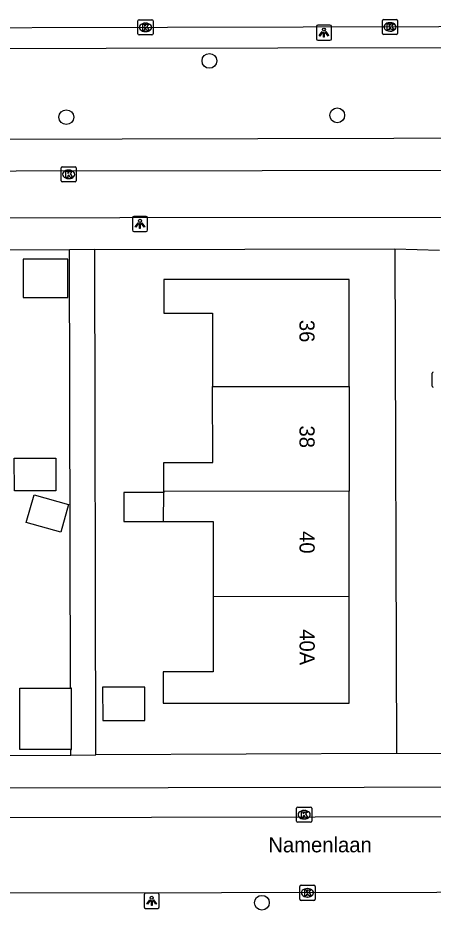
# Model space of a CAD drawing. Extents: x 160732 to 162105, y 387428 to 388479.
# Drawn here: x 161397 to 161424.5, y 388282.3 to 388341.3 of the extents above; entities that cross this region are included whole.
import ezdxf

# ---------------------------------------------------------------- set-up
doc = ezdxf.new("R2010")
doc.units = 0
for name, color, linetype in [('IMGEO_Berm_groen', 7, 'Continuous'), ('IMGEO_Boom', 7, 'Continuous'), ('IMGEO_Fietspad_open', 7, 'Continuous'), ('IMGEO_Kolk', 7, 'Continuous'), ('IMGEO_Lichtpunt', 7, 'Continuous'), ('IMGEO_Openbare_ruimte_label', 7, 'Continuous'), ('IMGEO_Pand', 7, 'Continuous'), ('IMGEO_Pand_nummerreeks', 7, 'Continuous'), ('IMGEO_Rijbaan_lokaal_open', 7, 'Continuous'), ('IMGEO_Rijbaan_regionaal_gesloten', 7, 'Continuous'), ('IMGEO_Voetpad_open', 7, 'Continuous')]:
    doc.layers.add(name, color=color, linetype=linetype)

msp = doc.modelspace()

# ---------------------------------------------------------------- linework, layer by layer
at = {"layer": 'IMGEO_Berm_groen'}
for points in [[(161380.165, 388339.211), (161482.259, 388339.41), (161500.004, 388339.453), (161596.2, 388339.688), (161612.715, 388339.722), (161640.506, 388339.773)], [(161640.499, 388333.816), (161563.368, 388333.631), (161561.001, 388333.746), (161557.876, 388334.283), (161552.917, 388335.504), (161550.902, 388335.709), (161550.47, 388335.808), (161550.296, 388335.895), (161550.124, 388336.034), (161549.753, 388336.49), (161548.751, 388337.196), (161547.34, 388337.688), (161509.076, 388337.556), (161508.048, 388337.145), (161507.175, 388336.422), (161506.755, 388335.957), (161506.424, 388335.73), (161504.681, 388335.53), (161503.088, 388335.005), (161498.557, 388333.868), (161493.714, 388333.456), (161394.907, 388333.226), (161380.519, 388333.305)]]:
    msp.add_lwpolyline(points, dxfattribs=at)
at = {"layer": 'IMGEO_Boom'}
for centre in [(161409.695, 388338.411), (161400.234, 388334.692), (161418.142, 388334.814), (161413.162, 388282.807)]:
    msp.add_circle(centre, 0.489, dxfattribs=at)
at = {"layer": 'IMGEO_Fietspad_open'}
for points in [[(161371.614, 388331.233), (161373.367, 388331.118), (161380.67, 388331.128), (161494.405, 388331.285), (161498.41, 388332.285)], [(161496.353, 388328.13), (161380.605, 388328.029), (161369.2, 388327.935)]]:
    msp.add_lwpolyline(points, dxfattribs=at)
at = {"layer": 'IMGEO_Kolk'}
for p, q in [((161404.968, 388340.198), (161404.968, 388341.05)), ((161405.043, 388341.124), (161405.895, 388341.124)), ((161405.456, 388340.904), (161405.481, 388340.904)), ((161405.969, 388341.05), (161405.969, 388340.198)), ((161421.13, 388340.227), (161421.13, 388341.079)), ((161421.205, 388341.153), (161422.057, 388341.153)), ((161421.618, 388340.933), (161421.643, 388340.933)), ((161422.131, 388341.079), (161422.131, 388340.227)), ((161405.895, 388340.124), (161405.043, 388340.124)), ((161405.479, 388340.344), (161405.454, 388340.344)), ((161422.057, 388340.153), (161421.205, 388340.153)), ((161421.641, 388340.373), (161421.616, 388340.373)), ((161399.889, 388330.491), (161399.889, 388331.343)), ((161399.964, 388331.417), (161400.816, 388331.417)), ((161400.89, 388331.343), (161400.89, 388330.491)), ((161400.4, 388330.637), (161400.375, 388330.637)), ((161400.377, 388331.197), (161400.402, 388331.197)), ((161400.816, 388330.417), (161399.964, 388330.417)), ((161424.409, 388316.929), (161424.409, 388317.781)), ((161415.455, 388288.195), (161415.455, 388289.047)), ((161415.53, 388289.121), (161416.382, 388289.121)), ((161415.943, 388288.901), (161415.968, 388288.901)), ((161416.456, 388289.047), (161416.456, 388288.195)), ((161415.966, 388288.341), (161415.941, 388288.341)), ((161416.382, 388288.121), (161415.53, 388288.121)), ((161415.674, 388283.038), (161415.674, 388283.89)), ((161415.749, 388283.964), (161416.601, 388283.964)), ((161416.162, 388283.744), (161416.187, 388283.744)), ((161416.675, 388283.89), (161416.675, 388283.038)), ((161416.601, 388282.964), (161415.749, 388282.964)), ((161416.185, 388283.184), (161416.16, 388283.184))]:
    msp.add_line(p, q, dxfattribs=at)
for points in [[(161404.968, 388340.198), (161404.968, 388341.05)], [(161405.043, 388341.124), (161405.895, 388341.124)], [(161405.289, 388340.824), (161405.412, 388340.824), (161405.412, 388340.673), (161405.542, 388340.824), (161405.706, 388340.824), (161405.56, 388340.673), (161405.713, 388340.424), (161405.561, 388340.424), (161405.476, 388340.588), (161405.412, 388340.521), (161405.412, 388340.424), (161405.289, 388340.424), (161405.289, 388340.824)], [(161405.969, 388341.05), (161405.969, 388340.198)], [(161421.13, 388340.227), (161421.13, 388341.079)], [(161421.205, 388341.153), (161422.057, 388341.153)], [(161421.451, 388340.853), (161421.574, 388340.853), (161421.574, 388340.702), (161421.704, 388340.853), (161421.868, 388340.853), (161421.722, 388340.702), (161421.875, 388340.453), (161421.723, 388340.453), (161421.638, 388340.617), (161421.574, 388340.55), (161421.574, 388340.453), (161421.451, 388340.453), (161421.451, 388340.853)], [(161422.131, 388341.079), (161422.131, 388340.227)], [(161405.895, 388340.124), (161405.043, 388340.124)], [(161422.057, 388340.153), (161421.205, 388340.153)], [(161399.889, 388330.491), (161399.889, 388331.343)], [(161399.964, 388331.417), (161400.816, 388331.417)], [(161400.89, 388331.343), (161400.89, 388330.491)], [(161400.21, 388331.117), (161400.333, 388331.117), (161400.333, 388330.966), (161400.463, 388331.117), (161400.627, 388331.117), (161400.481, 388330.966), (161400.634, 388330.717), (161400.482, 388330.717), (161400.397, 388330.881), (161400.333, 388330.814), (161400.333, 388330.717), (161400.21, 388330.717), (161400.21, 388331.117)], [(161400.816, 388330.417), (161399.964, 388330.417)], [(161424.409, 388316.929), (161424.409, 388317.781)], [(161415.455, 388288.195), (161415.455, 388289.047)], [(161415.53, 388289.121), (161416.382, 388289.121)], [(161415.776, 388288.821), (161415.899, 388288.821), (161415.899, 388288.67), (161416.029, 388288.821), (161416.193, 388288.821), (161416.047, 388288.67), (161416.2, 388288.421), (161416.048, 388288.421), (161415.963, 388288.585), (161415.899, 388288.518), (161415.899, 388288.421), (161415.776, 388288.421), (161415.776, 388288.821)], [(161416.456, 388289.047), (161416.456, 388288.195)], [(161416.382, 388288.121), (161415.53, 388288.121)], [(161415.674, 388283.038), (161415.674, 388283.89)], [(161415.749, 388283.964), (161416.601, 388283.964)], [(161415.995, 388283.664), (161416.118, 388283.664), (161416.118, 388283.513), (161416.248, 388283.664), (161416.412, 388283.664), (161416.266, 388283.513), (161416.419, 388283.264), (161416.267, 388283.264), (161416.182, 388283.428), (161416.118, 388283.361), (161416.118, 388283.264), (161415.995, 388283.264), (161415.995, 388283.664)], [(161416.675, 388283.89), (161416.675, 388283.038)], [(161416.601, 388282.964), (161415.749, 388282.964)]]:
    msp.add_lwpolyline(points, dxfattribs=at)
for centre, start, end in [((161405.045, 388341.048), 91.55205, 178.44795), ((161405.045, 388341.048), 91.55205, 178.44795), ((161405.893, 388341.048), 1.55205, 88.44795), ((161405.893, 388341.048), 1.55205, 88.44795), ((161421.207, 388341.077), 91.55205, 178.44795), ((161421.207, 388341.077), 91.55205, 178.44795), ((161422.055, 388341.077), 1.55205, 88.44795), ((161422.055, 388341.077), 1.55205, 88.44795), ((161405.045, 388340.2), 181.55205, 268.44795), ((161405.045, 388340.2), 181.55205, 268.44795), ((161405.893, 388340.2), 271.55205, 358.44795), ((161405.893, 388340.2), 271.55205, 358.44795), ((161421.207, 388340.229), 181.55205, 268.44795), ((161421.207, 388340.229), 181.55205, 268.44795), ((161422.055, 388340.229), 271.55205, 358.44795), ((161422.055, 388340.229), 271.55205, 358.44795), ((161399.966, 388331.341), 91.55205, 178.44795), ((161399.966, 388331.341), 91.55205, 178.44795), ((161400.814, 388331.341), 1.55205, 88.44795), ((161400.814, 388331.341), 1.55205, 88.44795), ((161399.966, 388330.493), 181.55205, 268.44795), ((161399.966, 388330.493), 181.55205, 268.44795), ((161400.814, 388330.493), 271.55205, 358.44795), ((161400.814, 388330.493), 271.55205, 358.44795), ((161424.486, 388317.779), 91.55205, 178.44795), ((161424.486, 388317.779), 91.55205, 178.44795), ((161424.486, 388316.931), 181.55205, 268.44795), ((161424.486, 388316.931), 181.55205, 268.44795), ((161415.532, 388289.045), 91.55205, 178.44795), ((161415.532, 388289.045), 91.55205, 178.44795), ((161416.38, 388289.045), 1.55205, 88.44795), ((161416.38, 388289.045), 1.55205, 88.44795), ((161415.532, 388288.197), 181.55205, 268.44795), ((161415.532, 388288.197), 181.55205, 268.44795), ((161416.38, 388288.197), 271.55205, 358.44795), ((161416.38, 388288.197), 271.55205, 358.44795), ((161415.751, 388283.888), 91.55205, 178.44795), ((161415.751, 388283.888), 91.55205, 178.44795), ((161416.599, 388283.888), 1.55205, 88.44795), ((161416.599, 388283.888), 1.55205, 88.44795), ((161415.751, 388283.04), 181.55205, 268.44795), ((161415.751, 388283.04), 181.55205, 268.44795), ((161416.599, 388283.04), 271.55205, 358.44795), ((161416.599, 388283.04), 271.55205, 358.44795)]:
    msp.add_arc(centre, 0.0765, start, end, dxfattribs=at)
for centre, major_axis, ratio, start_param, end_param in [((161405.455, 388340.624), (-0.387, 0.002), 0.722429, 4.712389, 7.853982), ((161405.48, 388340.624), (-0.39, 0.002), 0.717154, 1.570796, 4.712389), ((161421.617, 388340.653), (-0.387, 0.002), 0.722429, 4.712389, 7.853982), ((161421.642, 388340.653), (-0.39, 0.002), 0.717154, 1.570796, 4.712389), ((161400.376, 388330.917), (-0.387, 0.002), 0.722429, 4.712389, 7.853982), ((161400.401, 388330.917), (-0.39, 0.002), 0.717154, 1.570796, 4.712389), ((161415.942, 388288.621), (-0.387, 0.002), 0.722429, 4.712389, 7.853982), ((161415.967, 388288.621), (-0.39, 0.002), 0.717154, 1.570796, 4.712389), ((161416.161, 388283.464), (-0.387, 0.002), 0.722429, 4.712389, 7.853982), ((161416.186, 388283.464), (-0.39, 0.002), 0.717154, 1.570796, 4.712389)]:
    msp.add_ellipse(centre, major_axis=major_axis, ratio=ratio, start_param=start_param, end_param=end_param, dxfattribs=at)
at = {"layer": 'IMGEO_Lichtpunt'}
for p, q in [((161416.762, 388340.678), (161416.762, 388339.871)), ((161416.762, 388340.678), (161416.762, 388339.871)), ((161417.664, 388340.773), (161416.856, 388340.773)), ((161417.664, 388340.773), (161416.856, 388340.773)), ((161417.758, 388339.871), (161417.758, 388340.678)), ((161417.758, 388339.871), (161417.758, 388340.678)), ((161416.856, 388339.777), (161417.664, 388339.777)), ((161416.856, 388339.777), (161417.664, 388339.777)), ((161404.603, 388328.047), (161404.603, 388327.24)), ((161404.603, 388328.047), (161404.603, 388327.24)), ((161405.505, 388328.142), (161404.697, 388328.142)), ((161405.505, 388328.142), (161404.697, 388328.142)), ((161405.599, 388327.24), (161405.599, 388328.047)), ((161405.599, 388327.24), (161405.599, 388328.047)), ((161404.697, 388327.146), (161405.505, 388327.146)), ((161404.697, 388327.146), (161405.505, 388327.146)), ((161405.38, 388283.338), (161405.38, 388282.531)), ((161405.38, 388283.338), (161405.38, 388282.531)), ((161406.282, 388283.433), (161405.474, 388283.433)), ((161406.282, 388283.433), (161405.474, 388283.433)), ((161406.376, 388282.531), (161406.376, 388283.338)), ((161406.376, 388282.531), (161406.376, 388283.338)), ((161405.474, 388282.437), (161406.282, 388282.437)), ((161405.474, 388282.437), (161406.282, 388282.437))]:
    msp.add_line(p, q, dxfattribs=at)
for points in [[(161417.136, 388340.342), (161417.175, 388340.314), (161416.987, 388340.052), (161416.949, 388340.079), (161417.136, 388340.342)], [(161417.238, 388340.294), (161417.285, 388340.294), (161417.285, 388339.972), (161417.238, 388339.972), (161417.238, 388340.294)], [(161417.348, 388340.314), (161417.386, 388340.341), (161417.573, 388340.079), (161417.534, 388340.051), (161417.348, 388340.314)], [(161404.977, 388327.711), (161405.016, 388327.683), (161404.828, 388327.421), (161404.79, 388327.448), (161404.977, 388327.711)], [(161405.079, 388327.663), (161405.126, 388327.663), (161405.126, 388327.341), (161405.079, 388327.341), (161405.079, 388327.663)], [(161405.189, 388327.683), (161405.227, 388327.71), (161405.414, 388327.448), (161405.375, 388327.42), (161405.189, 388327.683)], [(161405.754, 388283.002), (161405.793, 388282.974), (161405.605, 388282.712), (161405.567, 388282.739), (161405.754, 388283.002)], [(161405.856, 388282.954), (161405.903, 388282.954), (161405.903, 388282.632), (161405.856, 388282.632), (161405.856, 388282.954)], [(161405.966, 388282.974), (161406.004, 388283.001), (161406.191, 388282.739), (161406.152, 388282.711), (161405.966, 388282.974)]]:
    msp.add_lwpolyline(points, dxfattribs=at)
for centre in [(161417.261, 388340.476), (161405.102, 388327.845), (161405.879, 388283.136)]:
    msp.add_circle(centre, 0.0994, dxfattribs=at)
for centre, start, end in [((161416.856, 388340.678), 90, 180), ((161416.856, 388340.678), 90, 180), ((161417.664, 388340.678), 0, 90), ((161417.664, 388340.678), 0, 90), ((161416.856, 388339.871), 180, 270), ((161416.856, 388339.871), 180, 270), ((161417.664, 388339.871), 270, 0), ((161417.664, 388339.871), 270, 360), ((161404.697, 388328.047), 90, 180), ((161404.697, 388328.047), 90, 180), ((161405.505, 388328.047), 0, 90), ((161405.505, 388328.047), 0, 90), ((161404.697, 388327.24), 180, 270), ((161404.697, 388327.24), 180, 270), ((161405.505, 388327.24), 270, 0), ((161405.505, 388327.24), 270, 360), ((161405.474, 388283.338), 90, 180), ((161405.474, 388283.338), 90, 180), ((161406.282, 388283.338), 0, 90), ((161406.282, 388283.338), 0, 90), ((161405.474, 388282.531), 180, 270), ((161405.474, 388282.531), 180, 270), ((161406.282, 388282.531), 270, 0), ((161406.282, 388282.531), 270, 360)]:
    msp.add_arc(centre, 0.0946, start, end, dxfattribs=at)
at = {"layer": 'IMGEO_Pand'}
for points in [[(161397.391, 388322.774), (161400.344, 388322.775), (161400.343, 388325.306), (161397.39, 388325.304), (161397.391, 388322.774)], [(161418.927, 388316.913), (161418.924, 388323.967), (161406.681, 388323.963), (161406.681, 388321.747), (161409.907, 388321.749), (161409.908, 388316.91)], [(161406.672, 388309.976), (161406.675, 388311.891), (161409.91, 388311.893), (161409.908, 388316.91)], [(161409.908, 388316.91), (161418.927, 388316.913)], [(161418.927, 388316.913), (161418.929, 388309.98)], [(161396.794, 388312.16), (161399.546, 388312.161), (161399.547, 388310.009), (161396.81, 388310.008), (161396.794, 388312.16)], [(161398.105, 388309.758), (161400.388, 388309.113), (161399.87, 388307.278), (161397.578, 388307.925), (161398.105, 388309.758)], [(161406.672, 388309.907), (161406.293, 388309.907), (161404.033, 388309.905), (161404.034, 388307.989), (161406.669, 388307.991)], [(161406.669, 388307.991), (161406.672, 388309.907)], [(161418.929, 388309.98), (161406.672, 388309.976)], [(161406.672, 388309.976), (161406.672, 388309.907)], [(161418.931, 388303.047), (161418.929, 388309.98)], [(161406.669, 388307.991), (161409.946, 388307.993), (161409.941, 388303.044)], [(161409.941, 388303.044), (161409.935, 388298.059), (161406.635, 388298.058), (161406.635, 388295.991), (161418.934, 388295.995), (161418.931, 388303.047)], [(161409.941, 388303.044), (161418.931, 388303.047)], [(161402.632, 388297.055), (161402.646, 388294.851), (161405.425, 388294.852), (161405.424, 388297.056), (161402.632, 388297.055)], [(161400.531, 388292.939), (161397.17, 388292.937), (161397.168, 388296.981), (161400.521, 388296.983)], [(161400.531, 388292.939), (161400.585, 388292.939), (161400.583, 388296.983), (161400.521, 388296.983)]]:
    msp.add_lwpolyline(points, dxfattribs=at)
at = {"layer": 'IMGEO_Rijbaan_lokaal_open'}
for points in [[(161492.353, 388288.605), (161373.414, 388288.379)], [(161467.463, 388283.555), (161396.234, 388283.429)]]:
    msp.add_lwpolyline(points, dxfattribs=at)
at = {"layer": 'IMGEO_Rijbaan_regionaal_gesloten'}
msp.add_lwpolyline([(161360.969, 388340.517), (161380.012, 388340.564), (161487.581, 388340.828), (161504.085, 388340.81), (161549.597, 388341.023), (161566.129, 388340.965), (161612.645, 388341.048), (161640.503, 388341.159), (161664.102, 388341.252)], dxfattribs=at)
at = {"layer": 'IMGEO_Voetpad_open'}
for points in [[(161400.452, 388325.938), (161381.033, 388325.891)], [(161402.11, 388325.942), (161400.452, 388325.938)], [(161400.521, 388296.983), (161400.452, 388325.938)], [(161402.11, 388325.942), (161421.957, 388325.99)], [(161402.191, 388292.571), (161402.11, 388325.942)], [(161421.957, 388325.99), (161422.051, 388292.658)], [(161421.957, 388325.99), (161424.893, 388325.897)], [(161400.532, 388292.564), (161400.531, 388292.939)], [(161381.117, 388292.478), (161400.532, 388292.564)], [(161400.532, 388292.564), (161402.191, 388292.571)], [(161422.051, 388292.658), (161402.191, 388292.571)], [(161428.231, 388292.642), (161422.051, 388292.658)], [(161376.687, 388290.36), (161381.042, 388290.368), (161484.706, 388290.556), (161489.358, 388290.564)]]:
    msp.add_lwpolyline(points, dxfattribs=at)

# ---------------------------------------------------------------- texts
at = {"layer": 'IMGEO_Openbare_ruimte_label'}
msp.add_text('Namenlaan', height=1, rotation=0.0573, dxfattribs=at).set_placement((161413.587, 388286.133))
at = {"layer": 'IMGEO_Pand_nummerreeks'}
for s, rotation, p in [('36', 270.01917, (161415.645, 388321.305)), ('38', 270.01917, (161415.648, 388314.329)), ('40', 270.01698, (161415.65, 388307.356)), ('40A', 270.02437, (161415.653, 388300.876))]:
    msp.add_text(s, height=1, rotation=rotation, dxfattribs=at).set_placement(p)

doc.saveas('drawing.dxf')
